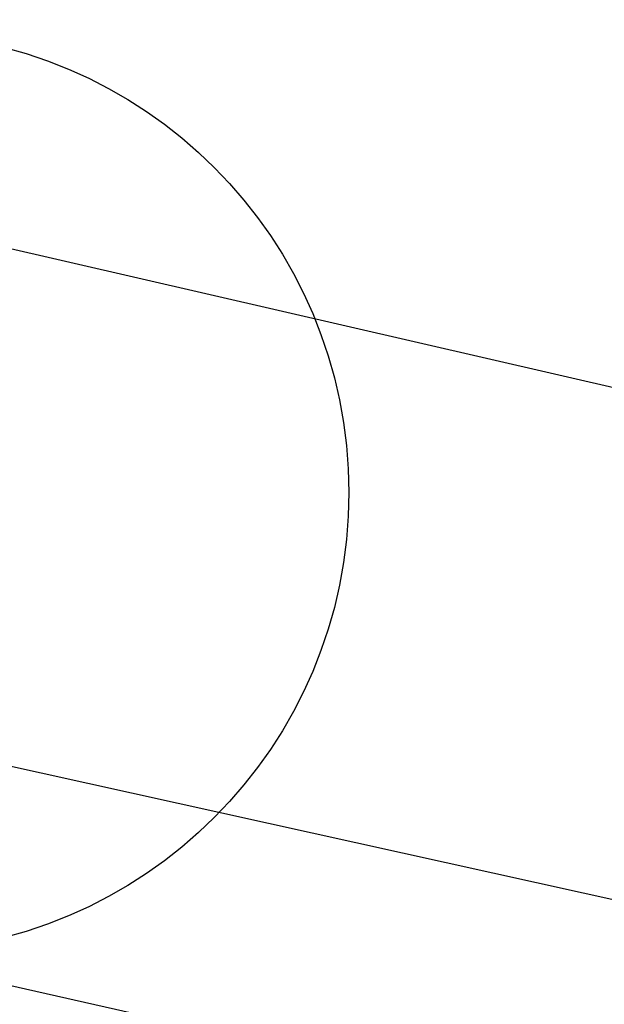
# Model space of a CAD drawing. Header units: metres. Extents: x 116958 to 118326, y 475500 to 477904.
# Tile 837 of 1001: x 117663.55 to 117665.15, y 476731.98 to 476734.68. Entities that reach past the tile are written whole.
import ezdxf

# ---------------------------------------------------------------- set-up
doc = ezdxf.new("R2010")
doc.units = ezdxf.units.M
doc.header["$LTSCALE"] = 0.2
doc.layers.get('0').update_dxf_attribs({"color": 6})
for name, color, linetype in [('B-WE-GR-BOOM-G', 252, 'Continuous'), ('B-WE-VH-VERHARDING_ASFALT-GV', 252, 'Continuous'), ('N-WE-VH-VERHARDING_KANT_ASFALT-G', 251, 'Continuous')]:
    doc.layers.add(name, color=color, linetype=linetype)

# ---------------------------------------------------------------- blocks, each defined once
blk = doc.blocks.new('Bestboom')
h = blk.add_hatch(color=256)
h.dxf.hatch_style = 1
h.paths.add_polyline_path([(41.1, 0, 1), (-41.1, 0, 1)])
for radius in [1260, 41.1]:
    blk.add_circle((0, 0), radius)

msp = doc.modelspace()

# ---------------------------------------------------------------- linework, layer by layer
at = {"layer": 'B-WE-VH-VERHARDING_ASFALT-GV'}
for p, q in [((117658.4043, 476733.7652), (117692.66, 476726.174)), ((117693.064, 476725.374), (117658.281, 476733.209))]:
    msp.add_line(p, q, dxfattribs=at)
at = {"layer": 'N-WE-VH-VERHARDING_KANT_ASFALT-G', "flags": 128}
msp.add_lwpolyline([(117665.7085, 476733.5449), (117656.1977, 476735.738, 0.127031), (117653.1984, 476735.6597), (117652.8123, 476735.5492, -0.127031), (117645.3141, 476735.3536), (117636.4796, 476737.3907), (117628.3558, 476739.2639)], format="xyb", dxfattribs=at)

# ---------------------------------------------------------------- block references
at = {"layer": 'B-WE-GR-BOOM-G', "xscale": 0.001, "yscale": 0.001, "zscale": 0.001}
msp.add_blockref('Bestboom', (117663.194, 476733.38), dxfattribs=at)

doc.saveas('drawing.dxf')
